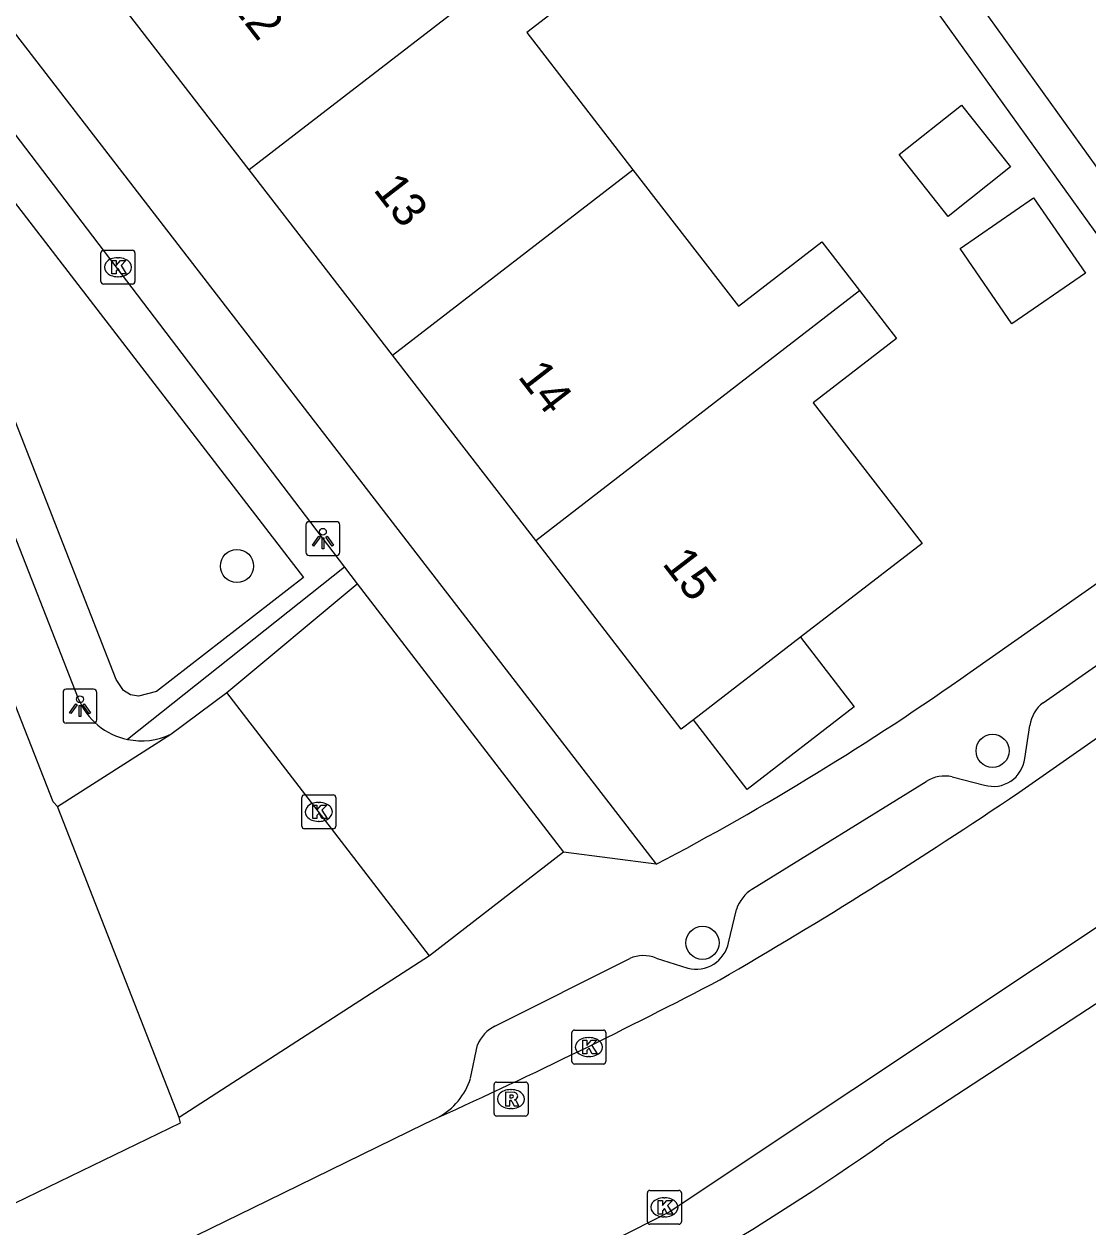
# Model space of a CAD drawing. Extents: x 162675 to 163482, y 379761 to 381227.
# Drawn here: x 163161.42 to 163192.79, y 381014.16 to 381049.64 of the extents above; entities that cross this region are included whole.
import ezdxf

# ---------------------------------------------------------------- set-up
doc = ezdxf.new("R2010")
doc.units = 0
for name, color, linetype in [('IMGEO_Berm_halfverhard', 7, 'Continuous'), ('IMGEO_Boom', 7, 'Continuous'), ('IMGEO_Groenvoorziening', 7, 'Continuous'), ('IMGEO_Kolk', 7, 'Continuous'), ('IMGEO_Lichtpunt', 7, 'Continuous'), ('IMGEO_Pand', 7, 'Continuous'), ('IMGEO_Pand_nummerreeks', 7, 'Continuous'), ('IMGEO_Rijbaan_lokaal_open', 7, 'Continuous'), ('IMGEO_Rioolput', 7, 'Continuous'), ('IMGEO_Voetpad_open', 7, 'Continuous')]:
    doc.layers.add(name, color=color, linetype=linetype)

msp = doc.modelspace()

# ---------------------------------------------------------------- linework, layer by layer
at = {"layer": 'IMGEO_Berm_halfverhard'}
msp.add_lwpolyline([(163203.137, 381027.533), (163199.236, 381024.792), (163186.779, 381016.648)], dxfattribs=at)
msp.add_arc((163141.44, 381081.146), 78.839, 295.30493, 305.10506, dxfattribs=at)
at = {"layer": 'IMGEO_Boom'}
for centre in [(163167.702, 381033.654), (163189.983, 381028.202), (163181.431, 381022.539)]:
    msp.add_circle(centre, 0.489, dxfattribs=at)
at = {"layer": 'IMGEO_Groenvoorziening'}
msp.add_lwpolyline([(163157.228, 381047.979), (163157.162, 381048.281), (163157.177, 381048.397), (163157.22, 381048.488), (163157.395, 381048.655), (163157.489, 381048.695), (163157.59, 381048.703), (163157.821, 381048.635), (163157.928, 381048.553), (163169.666, 381033.313), (163165.325, 381029.957), (163164.8, 381029.811), (163164.561, 381029.85), (163164.353, 381029.985), (163164.143, 381030.309), (163157.228, 381047.979)], dxfattribs=at)
at = {"layer": 'IMGEO_Kolk'}
for p, q in [((163163.766, 381042.97), (163164.618, 381042.97)), ((163163.691, 381042.044), (163163.691, 381042.896)), ((163164.179, 381042.75), (163164.204, 381042.75)), ((163164.692, 381042.896), (163164.692, 381042.044)), ((163164.618, 381041.97), (163163.766, 381041.97)), ((163164.202, 381042.19), (163164.177, 381042.19)), ((163169.614, 381025.976), (163169.614, 381026.828)), ((163169.689, 381026.902), (163170.541, 381026.902)), ((163170.102, 381026.682), (163170.127, 381026.682)), ((163170.615, 381026.828), (163170.615, 381025.976)), ((163170.125, 381026.122), (163170.1, 381026.122)), ((163170.541, 381025.902), (163169.689, 381025.902)), ((163177.653, 381019.963), (163178.505, 381019.963)), ((163177.578, 381019.037), (163177.578, 381019.889)), ((163178.066, 381019.743), (163178.091, 381019.743)), ((163178.579, 381019.889), (163178.579, 381019.037)), ((163178.505, 381018.963), (163177.653, 381018.963)), ((163178.089, 381019.183), (163178.064, 381019.183)), ((163179.805, 381014.31), (163179.805, 381015.162)), ((163179.88, 381015.236), (163180.732, 381015.236)), ((163180.293, 381015.016), (163180.318, 381015.016)), ((163180.806, 381015.162), (163180.806, 381014.31)), ((163180.732, 381014.236), (163179.88, 381014.236)), ((163180.316, 381014.456), (163180.291, 381014.456))]:
    msp.add_line(p, q, dxfattribs=at)
for points in [[(163163.766, 381042.97), (163164.618, 381042.97)], [(163163.691, 381042.044), (163163.691, 381042.896)], [(163164.012, 381042.67), (163164.135, 381042.67), (163164.135, 381042.519), (163164.265, 381042.67), (163164.429, 381042.67), (163164.283, 381042.519), (163164.436, 381042.27), (163164.284, 381042.27), (163164.199, 381042.434), (163164.135, 381042.367), (163164.135, 381042.27), (163164.012, 381042.27), (163164.012, 381042.67)], [(163164.692, 381042.896), (163164.692, 381042.044)], [(163164.618, 381041.97), (163163.766, 381041.97)], [(163169.614, 381025.976), (163169.614, 381026.828)], [(163169.689, 381026.902), (163170.541, 381026.902)], [(163170.615, 381026.828), (163170.615, 381025.976)], [(163169.935, 381026.602), (163170.058, 381026.602), (163170.058, 381026.451), (163170.188, 381026.602), (163170.352, 381026.602), (163170.206, 381026.451), (163170.359, 381026.202), (163170.207, 381026.202), (163170.122, 381026.366), (163170.058, 381026.299), (163170.058, 381026.202), (163169.935, 381026.202), (163169.935, 381026.602)], [(163170.541, 381025.902), (163169.689, 381025.902)], [(163177.653, 381019.963), (163178.505, 381019.963)], [(163177.578, 381019.037), (163177.578, 381019.889)], [(163177.899, 381019.663), (163178.022, 381019.663), (163178.022, 381019.512), (163178.152, 381019.663), (163178.316, 381019.663), (163178.17, 381019.512), (163178.323, 381019.263), (163178.171, 381019.263), (163178.086, 381019.427), (163178.022, 381019.36), (163178.022, 381019.263), (163177.899, 381019.263), (163177.899, 381019.663)], [(163178.579, 381019.889), (163178.579, 381019.037)], [(163178.505, 381018.963), (163177.653, 381018.963)], [(163179.805, 381014.31), (163179.805, 381015.162)], [(163179.88, 381015.236), (163180.732, 381015.236)], [(163180.126, 381014.936), (163180.249, 381014.936), (163180.249, 381014.785), (163180.379, 381014.936), (163180.543, 381014.936), (163180.397, 381014.785), (163180.55, 381014.536), (163180.398, 381014.536), (163180.313, 381014.7), (163180.249, 381014.633), (163180.249, 381014.536), (163180.126, 381014.536), (163180.126, 381014.936)], [(163180.806, 381015.162), (163180.806, 381014.31)], [(163180.732, 381014.236), (163179.88, 381014.236)]]:
    msp.add_lwpolyline(points, dxfattribs=at)
for centre, start, end in [((163163.768, 381042.894), 91.552, 178.448), ((163163.768, 381042.894), 91.552, 178.448), ((163164.616, 381042.894), 1.552, 88.448), ((163164.616, 381042.894), 1.552, 88.448), ((163163.768, 381042.046), 181.552, 268.448), ((163163.768, 381042.046), 181.552, 268.448), ((163164.616, 381042.046), 271.552, 358.448), ((163164.616, 381042.046), 271.552, 358.448), ((163169.691, 381026.826), 91.552, 178.448), ((163169.691, 381026.826), 91.552, 178.448), ((163170.539, 381026.826), 1.552, 88.448), ((163170.539, 381026.826), 1.552, 88.448), ((163169.691, 381025.978), 181.552, 268.448), ((163169.691, 381025.978), 181.552, 268.448), ((163170.539, 381025.978), 271.552, 358.448), ((163170.539, 381025.978), 271.552, 358.448), ((163177.655, 381019.887), 91.552, 178.448), ((163177.655, 381019.887), 91.552, 178.448), ((163178.503, 381019.887), 1.552, 88.448), ((163178.503, 381019.887), 1.552, 88.448), ((163177.655, 381019.039), 181.552, 268.448), ((163177.655, 381019.039), 181.552, 268.448), ((163178.503, 381019.039), 271.552, 358.448), ((163178.503, 381019.039), 271.552, 358.448), ((163179.882, 381015.16), 91.552, 178.448), ((163179.882, 381015.16), 91.552, 178.448), ((163180.73, 381015.16), 1.552, 88.448), ((163180.73, 381015.16), 1.552, 88.448), ((163179.882, 381014.312), 181.552, 268.448), ((163179.882, 381014.312), 181.552, 268.448), ((163180.73, 381014.312), 271.552, 358.448), ((163180.73, 381014.312), 271.552, 358.448)]:
    msp.add_arc(centre, 0.0765, start, end, dxfattribs=at)
for centre, major_axis, ratio, start_param, end_param in [((163164.178, 381042.47), (-0.387, 0.002), 0.722429, 4.712389, 7.853982), ((163164.203, 381042.47), (-0.39, 0.002), 0.717154, 1.570796, 4.712389), ((163170.101, 381026.402), (-0.387, 0.002), 0.722429, 4.712389, 7.853982), ((163170.126, 381026.402), (-0.39, 0.002), 0.717154, 1.570796, 4.712389), ((163178.065, 381019.463), (-0.387, 0.002), 0.722429, 4.712389, 7.853982), ((163178.09, 381019.463), (-0.39, 0.002), 0.717154, 1.570796, 4.712389), ((163180.292, 381014.736), (-0.387, 0.002), 0.722429, 4.712389, 7.853982), ((163180.317, 381014.736), (-0.39, 0.002), 0.717154, 1.570796, 4.712389)]:
    msp.add_ellipse(centre, major_axis=major_axis, ratio=ratio, start_param=start_param, end_param=end_param, dxfattribs=at)
at = {"layer": 'IMGEO_Lichtpunt'}
for p, q in [((163169.737, 381034.868), (163169.737, 381034.061)), ((163169.737, 381034.868), (163169.737, 381034.061)), ((163170.639, 381034.963), (163169.831, 381034.963)), ((163170.639, 381034.963), (163169.831, 381034.963)), ((163170.733, 381034.061), (163170.733, 381034.868)), ((163170.733, 381034.061), (163170.733, 381034.868)), ((163169.831, 381033.967), (163170.639, 381033.967)), ((163169.831, 381033.967), (163170.639, 381033.967)), ((163162.573, 381029.925), (163162.573, 381029.118)), ((163162.573, 381029.925), (163162.573, 381029.118)), ((163163.475, 381030.02), (163162.667, 381030.02)), ((163163.475, 381030.02), (163162.667, 381030.02)), ((163163.569, 381029.118), (163163.569, 381029.925)), ((163163.569, 381029.118), (163163.569, 381029.925)), ((163162.667, 381029.024), (163163.475, 381029.024)), ((163162.667, 381029.024), (163163.475, 381029.024))]:
    msp.add_line(p, q, dxfattribs=at)
for points in [[(163170.111, 381034.532), (163170.15, 381034.504), (163169.962, 381034.242), (163169.924, 381034.269), (163170.111, 381034.532)], [(163170.213, 381034.484), (163170.26, 381034.484), (163170.26, 381034.162), (163170.213, 381034.162), (163170.213, 381034.484)], [(163170.323, 381034.504), (163170.361, 381034.531), (163170.548, 381034.269), (163170.509, 381034.241), (163170.323, 381034.504)], [(163162.947, 381029.589), (163162.986, 381029.561), (163162.798, 381029.299), (163162.76, 381029.326), (163162.947, 381029.589)], [(163163.049, 381029.541), (163163.096, 381029.541), (163163.096, 381029.219), (163163.049, 381029.219), (163163.049, 381029.541)], [(163163.159, 381029.561), (163163.197, 381029.588), (163163.384, 381029.326), (163163.345, 381029.298), (163163.159, 381029.561)]]:
    msp.add_lwpolyline(points, dxfattribs=at)
for centre in [(163170.236, 381034.666), (163163.072, 381029.723)]:
    msp.add_circle(centre, 0.0994, dxfattribs=at)
for centre, start, end in [((163169.831, 381034.868), 90, 180), ((163169.831, 381034.868), 90, 180), ((163170.639, 381034.868), 0, 90), ((163170.639, 381034.868), 0, 90), ((163169.831, 381034.061), 180, 270), ((163169.831, 381034.061), 180, 270), ((163170.639, 381034.061), 270, 0), ((163170.639, 381034.061), 270, 360), ((163162.667, 381029.925), 90, 180), ((163162.667, 381029.925), 90, 180), ((163163.475, 381029.925), 0, 90), ((163163.475, 381029.925), 0, 90), ((163162.667, 381029.118), 180, 270), ((163162.667, 381029.118), 180, 270), ((163163.475, 381029.118), 270, 0), ((163163.475, 381029.118), 270, 360)]:
    msp.add_arc(centre, 0.0946, start, end, dxfattribs=at)
at = {"layer": 'IMGEO_Pand'}
for points in [[(163168.065, 381045.341), (163163.768, 381050.906), (163170.824, 381056.405), (163174.064, 381052.219), (163176.518, 381054.118), (163177.61, 381052.709)], [(163177.61, 381052.709), (163168.065, 381045.341)], [(163177.61, 381052.709), (163178.706, 381051.294), (163176.245, 381049.39), (163179.376, 381045.345)], [(163187.226, 381045.791), (163189.063, 381047.252), (163190.512, 381045.429), (163188.674, 381043.969), (163187.226, 381045.791)], [(163172.286, 381039.873), (163168.065, 381045.341)], [(163172.286, 381039.873), (163179.376, 381045.345)], [(163179.376, 381045.345), (163182.493, 381041.318), (163184.948, 381043.218), (163186.063, 381041.778)], [(163189.025, 381043.023), (163191.191, 381044.515), (163192.72, 381042.296), (163190.553, 381040.804), (163189.025, 381043.023)], [(163176.51, 381034.403), (163186.063, 381041.778)], [(163186.063, 381041.778), (163187.153, 381040.369), (163184.694, 381038.464), (163187.904, 381034.319), (163184.319, 381031.553)], [(163176.51, 381034.403), (163172.286, 381039.873)], [(163181.163, 381029.118), (163180.804, 381028.841), (163176.51, 381034.403)], [(163184.319, 381031.553), (163185.906, 381029.496), (163182.75, 381027.061), (163181.163, 381029.118)], [(163184.319, 381031.553), (163181.163, 381029.118)]]:
    msp.add_lwpolyline(points, dxfattribs=at)
at = {"layer": 'IMGEO_Rijbaan_lokaal_open'}
for points in [[(163190.753, 381026.973), (163199.121, 381032.82), (163207.473, 381038.875), (163219.63, 381047.825)], [(163165.749, 381028.692), (163167.405, 381029.923)], [(163173.381, 381022.158), (163167.405, 381029.923)], [(163202.085, 381029.006), (163180.449, 381014.591), (163173.897, 381011.259)], [(163162.414, 381026.565), (163165.749, 381028.692)], [(163166.001, 381017.389), (163162.414, 381026.565)], [(163173.381, 381022.158), (163166.001, 381017.389)], [(163162.774, 381012.085), (163168.614, 381014.939), (163173.232, 381017.195), (163173.628, 381017.387)]]:
    msp.add_lwpolyline(points, dxfattribs=at)
for centre, radius, start, end in [((163108.031, 381149.119), 147.522, 300.06693, 304.10733), ((163108.024, 381162.219), 158.998, 294.36884, 297.70329)]:
    msp.add_arc(centre, radius, start, end, dxfattribs=at)
at = {"layer": 'IMGEO_Rioolput'}
for p, q in [((163175.283, 381017.503), (163175.283, 381018.355)), ((163175.358, 381018.429), (163176.21, 381018.429)), ((163175.771, 381018.209), (163175.796, 381018.209)), ((163176.284, 381018.355), (163176.284, 381017.503)), ((163176.21, 381017.429), (163175.358, 381017.429)), ((163175.794, 381017.649), (163175.769, 381017.649))]:
    msp.add_line(p, q, dxfattribs=at)
for points in [[(163175.283, 381017.503), (163175.283, 381018.355)], [(163175.358, 381018.429), (163176.21, 381018.429)], [(163175.872, 381018.127), (163175.62, 381018.129), (163175.62, 381017.729)], [(163176.284, 381018.355), (163176.284, 381017.503)], [(163175.62, 381017.729), (163175.744, 381017.729), (163175.744, 381017.891), (163175.755, 381017.891)], [(163175.798, 381018.048), (163175.744, 381018.048), (163175.744, 381017.967)], [(163175.744, 381017.967), (163175.796, 381017.967)], [(163175.802, 381017.862), (163175.873, 381017.729), (163176.013, 381017.729), (163175.948, 381017.855)], [(163176.21, 381017.429), (163175.358, 381017.429)]]:
    msp.add_lwpolyline(points, dxfattribs=at)
for centre, radius, start, end in [((163175.36, 381018.353), 0.0765, 91.552, 178.448), ((163175.36, 381018.353), 0.0765, 91.552, 178.448), ((163176.208, 381018.353), 0.0765, 1.552, 88.448), ((163176.208, 381018.353), 0.0765, 1.552, 88.448), ((163175.754, 381017.838), 0.0533, 26.0293, 88.6989), ((163175.78, 381018.156), 0.19, 274.7715, 282.9687), ((163175.804, 381017.952), 0.0964, 77.0061, 93.1865), ((163175.818, 381018.009), 0.0378, 276.6634, 79.6772), ((163175.871, 381018.017), 0.109, 350.3612, 89.416), ((163175.869, 381018.017), 0.112, 277.5842, 350.9817), ((163175.853, 381017.802), 0.108, 29.5134, 73.7905), ((163175.36, 381017.505), 0.0765, 181.552, 268.448), ((163175.36, 381017.505), 0.0765, 181.552, 268.448), ((163176.208, 381017.505), 0.0765, 271.552, 358.448), ((163176.208, 381017.505), 0.0765, 271.552, 358.448)]:
    msp.add_arc(centre, radius, start, end, dxfattribs=at)
for centre, major_axis, ratio, start_param, end_param in [((163175.77, 381017.929), (-0.387, 0.002), 0.722429, 4.712389, 7.853982), ((163175.795, 381017.929), (-0.39, 0.002), 0.717154, 1.570796, 4.712389)]:
    msp.add_ellipse(centre, major_axis=major_axis, ratio=ratio, start_param=start_param, end_param=end_param, dxfattribs=at)
at = {"layer": 'IMGEO_Voetpad_open'}
for points in [[(163197.985, 381036.604), (163183.06, 381057.381), (163183.983, 381058.045), (163198.909, 381037.268)], [(163158.593, 381052.674), (163180.067, 381024.856)], [(163158.817, 381049.448), (163170.874, 381033.624)], [(163163.024, 381029.737), (163156.029, 381047.613)], [(163162.414, 381026.565), (163162.279, 381026.698), (163154.328, 381046.987)], [(163189.322, 381030.523), (163197.985, 381036.604)], [(163170.874, 381033.624), (163164.477, 381028.541)], [(163170.874, 381033.624), (163171.249, 381033.131)], [(163167.405, 381029.923), (163171.249, 381033.131)], [(163171.249, 381033.131), (163177.329, 381025.209)], [(163191.473, 381029.623), (163196.402, 381033.069)], [(163190.93, 381027.981), (163191.085, 381028.952)], [(163188.792, 381027.438), (163189.741, 381027.192)], [(163182.908, 381024.133), (163188.027, 381027.301)], [(163177.329, 381025.209), (163173.381, 381022.158)], [(163180.067, 381024.856), (163177.329, 381025.209)], [(163182.196, 381022.543), (163182.429, 381023.522)], [(163175.31, 381020.084), (163179.285, 381022.08)], [(163180.059, 381022.089), (163180.998, 381021.787)], [(163174.589, 381018.541), (163174.796, 381019.528)], [(163160.511, 381014.551), (163166.037, 381017.229), (163166.001, 381017.389)]]:
    msp.add_lwpolyline(points, dxfattribs=at)
for centre, radius, start, end in [((163141.224, 381098.683), 83.422, 297.75051, 305.20923), ((163164.885, 381030.518), 2.019, 202.7562, 258.3266), ((163192.062, 381028.835), 0.984, 126.7751, 173.1483), ((163164.887, 381030.519), 2.021, 258.2897, 295.2502), ((163190.005, 381028.084), 0.93, 253.4973, 353.6379), ((163188.579, 381026.425), 1.035, 78.1021, 122.2043), ((163183.504, 381023.173), 1.13, 121.8114, 161.9985), ((163181.237, 381022.735), 0.978, 255.8238, 348.6843), ((163179.683, 381021.144), 1.017, 68.3023, 113.0301), ((163175.837, 381019.081), 1.133, 117.7301, 156.7656), ((163172.702, 381019.135), 1.978, 297.9094, 342.5186)]:
    msp.add_arc(centre, radius, start, end, dxfattribs=at)

# ---------------------------------------------------------------- texts
at = {"layer": 'IMGEO_Pand_nummerreeks'}
for s, rotation, p in [('12', 307.6711, (163167.441, 381050.272)), ('13', 307.6711, (163171.701, 381044.754)), ('14', 307.6711, (163175.96, 381039.238)), ('15', 307.6718, (163180.219, 381033.721))]:
    msp.add_text(s, height=1, rotation=rotation, dxfattribs=at).set_placement(p)

doc.saveas('drawing.dxf')
